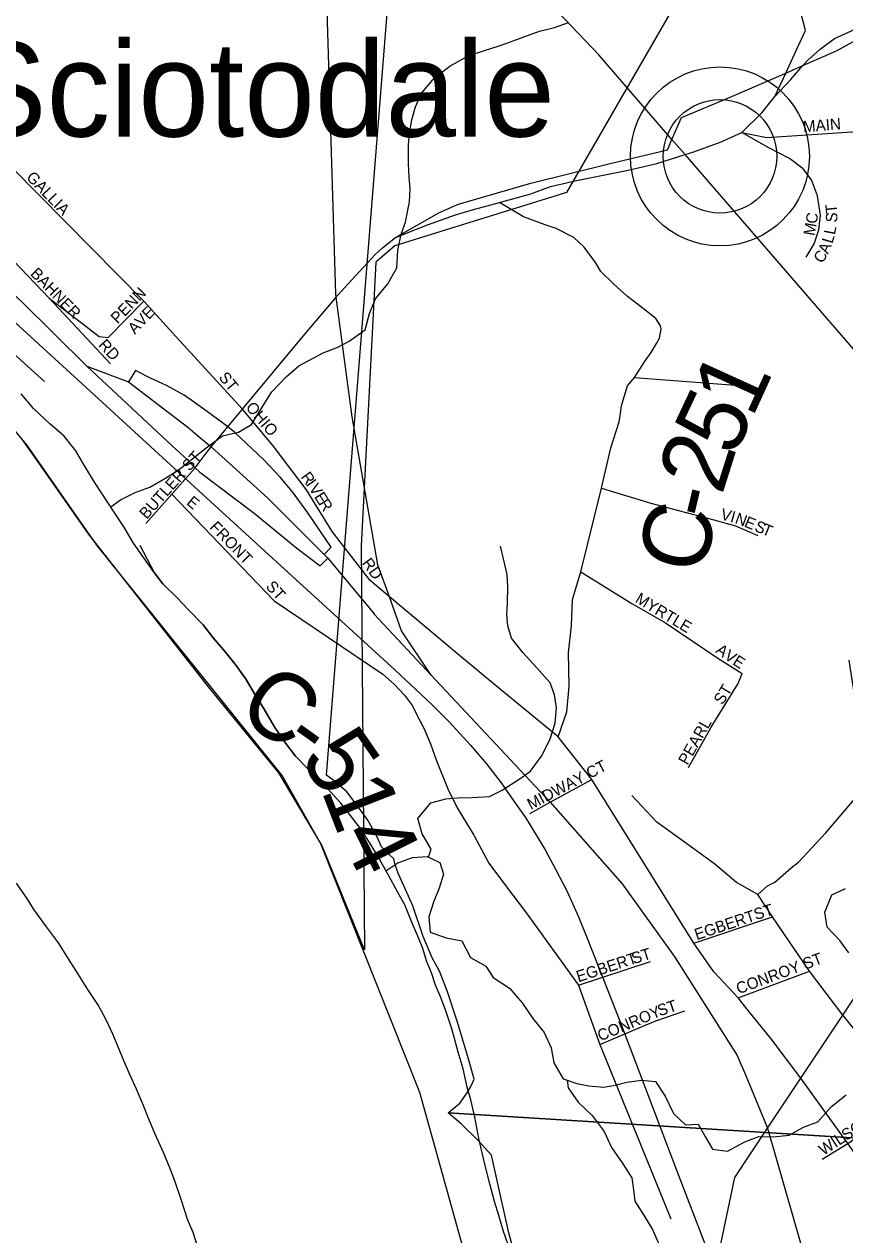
# Model space of a CAD drawing. Extents: x 1624196 to 2029251, y 146837 to 440034.
# Drawn here: x 1860244 to 1863847, y 270363 to 275678 of the extents above; entities that cross this region are included whole.
import ezdxf

# ---------------------------------------------------------------- set-up
doc = ezdxf.new("R2010")
doc.units = 0
for name, color, linetype in [('GM_P_State_Alignment', 7, 'Continuous'), ('GM_X_City_Street', 7, 'Continuous'), ('GM_X_City_Street_Text', 7, 'Continuous'), ('GM_X_Corporation', 7, 'Continuous'), ('GM_X_County', 7, 'Continuous'), ('GM_X_County_Road', 7, 'Continuous'), ('GM_X_County_Road_Text', 7, 'Continuous'), ('GM_X_County_Subdivision', 7, 'Continuous'), ('GM_X_County_Subdivision_Text', 7, 'Continuous'), ('GM_X_Interchange_Ramps', 7, 'Continuous'), ('GM_X_Major_River', 7, 'Continuous'), ('GM_X_Minor_River', 7, 'Continuous'), ('GM_X_Rail_Line', 7, 'Continuous'), ('GM_X_Section', 7, 'Continuous'), ('GM_X_State_Route', 7, 'Continuous'), ('GM_X_Township', 7, 'Continuous'), ('GM_X_Township_Road', 7, 'Continuous'), ('GM_X_Township_Subdivision', 7, 'Continuous'), ('GM_X_Township_Subdivision_Text', 7, 'Continuous'), ('GM_X_Unincorporated', 7, 'Continuous'), ('GM_X_Unincorporated_Location', 7, 'Continuous'), ('GM_X_Unincorporated_Text', 7, 'Continuous'), ('GM_X_US_Route', 7, 'Continuous')]:
    doc.layers.add(name, color=color, linetype=linetype)

msp = doc.modelspace()

# ---------------------------------------------------------------- linework, layer by layer
at = {"layer": 'GM_P_State_Alignment'}
for points in [[(1861874.5, 274742.2), (1862064.2, 274850.8), (1862146.9, 274886.5), (1862221.6, 274909.2), (1862468.2, 274980.7), (1862817.1, 275066.7), (1863068.6, 275126.7), (1863088.2, 275172.1), (1863130.1, 275268.7), (1863334.2, 275354.2), (1863587.6, 275464), (1863663, 275496.7), (1863811.4, 275560.9), (1863954.5, 275640.5), (1864133.3, 275718.1), (1864797.6, 276006.3), (1865481.6, 276292.6), (1866467.8, 276753.9), (1867040.5, 277072), (1867214.4, 277178.7)], [(1863898.1, 269471.8), (1863484.2, 269845.5), (1863333.4, 269996.3), (1863288.2, 270252.8), (1863363.6, 270614.7), (1863507.6, 270830.7), (1863654.2, 271050.8), (1863839, 271327.9), (1864027.2, 271610.2), (1864223.2, 272077.7), (1864298.6, 272605.6), (1864339.8, 273293.4), (1863898.8, 274237.3), (1863145.5, 275106.1), (1863088.2, 275172.1), (1862766.3, 275543.4), (1861540.1, 276831.7), (1861511.5, 276861.7)], [(1862030.5, 272820.3), (1861901, 273014.7), (1861847.1, 273164.9), (1861797.2, 273304.1), (1861684, 273955.2), (1861613.4, 274480.2), (1861611.7, 274493.1), (1861544.2, 276696.4)]]:
    msp.add_lwpolyline(points, dxfattribs=at)
at = {"layer": 'GM_X_City_Street'}
for points in [[(1858972.2, 275796.5), (1859106.1, 275737.2), (1859442, 275610.4), (1859638.6, 275546), (1859769.7, 275444), (1859938.7, 275284.6), (1860191.9, 275045.8), (1860768.4, 274462.1), (1860909.7, 274307.8)], [(1860622.5, 274186.5), (1860353.2, 274476.2), (1860165.4, 274671.1), (1859987.9, 274834.7), (1859753.1, 275043.4), (1859513, 275247.1), (1859480, 275374.1), (1859442, 275610.4)], [(1859368.1, 274978.1), (1860333.2, 274109.4)], [(1860353.2, 274476.2), (1860495.7, 274366.6)], [(1860495.7, 274366.6), (1860573.2, 274306.9), (1860611.6, 274303.3), (1860768.4, 274462.1)], [(1860909.7, 274307.8), (1861202, 273988.6)], [(1861762.3, 273236.1), (1861596.1, 273451.4), (1861483.6, 273634.7), (1861337.3, 273827.7), (1861202, 273988.6)], [(1860777.8, 273486.9), (1860892.1, 273615.1), (1860994.7, 273730.2)], [(1860892.1, 273615.1), (1861341.5, 273146)]]:
    msp.add_lwpolyline(points, dxfattribs=at)
at = {"layer": 'GM_X_Corporation'}
msp.add_lwpolyline([(1857933.2, 281887.5), (1862096.6, 281749.8), (1862080.9, 280892.8), (1862002.9, 278896.9), (1861887.1, 276567.8), (1863273.4, 276063.1), (1862625, 274940.1), (1862578.2, 274925.5), (1862426.8, 274878.5), (1862073.6, 274768.6), (1861871.7, 274705.9), (1861787.8, 274634), (1861723.6, 273388.7), (1861737.3, 271615), (1861550.4, 272074.5), (1861362.2, 272391.6), (1861052.9, 272768.8), (1860525.5, 273440.9), (1860307.4, 273752), (1860232.5, 273857.7)], dxfattribs=at)
at = {"layer": 'GM_X_County'}
msp.add_lwpolyline([(1862487.3, 269170.1), (1861981.2, 270988.1), (1861545.5, 272080.2), (1861376.3, 272379.2), (1860562.1, 273391.5), (1860255.6, 273831.7), (1860159.4, 273945.3)], dxfattribs=at)
at = {"layer": 'GM_X_County_Road'}
for points in [[(1862860.8, 273960.3), (1862866.8, 274002.7), (1862882.7, 274056.3), (1862893.6, 274090.1), (1862923.3, 274127.8), (1862967, 274195.3), (1862996.7, 274237.2), (1863020.9, 274277.1), (1863033.5, 274299.2), (1863040.8, 274339.2), (1863037.2, 274353.7), (1863016.6, 274386.5), (1862969.3, 274424.4), (1862893.6, 274482.2), (1862832.7, 274536.9), (1862775.9, 274591.9), (1862752.7, 274632.6), (1862703.3, 274699.4), (1862656.9, 274742.2), (1862579.9, 274781.4), (1862532, 274797.4), (1862435.8, 274832.9), (1862330.3, 274896.2)], [(1862587.8, 272549.3), (1862626.3, 272659.7), (1862636.5, 272770.1), (1862634, 272919.1), (1862646.8, 273037.2), (1862652, 273152.7), (1862687.9, 273273.4), (1862778.1, 273641.6), (1862819.1, 273818.1), (1862856.8, 273932.3), (1862860.8, 273960.3)], [(1863423.3, 271348.3), (1863378.3, 271404.3), (1863272.4, 271517.5), (1863184.5, 271643.2), (1862736.7, 272361.9), (1862587.8, 272549.3), (1862310.5, 272777.8), (1862146.2, 272913.9), (1861847.1, 273164.9), (1861762.3, 273236.1)], [(1861341.5, 273146), (1861819, 272824.7), (1861868.4, 272780.3), (1861913.7, 272733), (1861948, 272685.4), (1861966.8, 272649.2), (1861998.3, 272587.8), (1862028.2, 272519.5), (1862052.9, 272448.7), (1862103.2, 272321.7), (1862145.6, 272237.6), (1862217.6, 272118.5), (1862283.7, 271994.3), (1862361.5, 271890.9), (1862444.4, 271781.2), (1862678.1, 271459), (1862771.8, 271198.4), (1863082.7, 270433.9)], [(1865863.4, 265693.9), (1865885.2, 266051.4), (1865900.3, 266342.6), (1865929.5, 266955.7), (1865926.1, 266996.5), (1865898.2, 267331), (1865896.1, 267346.9), (1865864.8, 267587.2), (1865804.2, 267809), (1865652.5, 268167.6), (1865418.2, 268553.8), (1865101.1, 268983.1), (1864229.9, 270238.6), (1863859.8, 270764.2), (1863654.2, 271050.8), (1863523.3, 271223.8), (1863423.3, 271348.3)]]:
    msp.add_lwpolyline(points, dxfattribs=at)
at = {"layer": 'GM_X_County_Subdivision'}
msp.add_lwpolyline([(1863395.3, 275202.6), (1863504.3, 275180.4), (1863879.4, 275206.3), (1864236, 275232.2), (1864394.1, 275248.6)], dxfattribs=at)
at = {"layer": 'GM_X_Interchange_Ramps'}
for points in [[(1861137.4, 273910.4), (1861114.3, 273928.7), (1861027.1, 273993), (1860945.5, 274050), (1860868.3, 274091.4), (1860798.5, 274124.5), (1860731.8, 274158.3), (1860701.9, 274108.6)], [(1861560.1, 273349.8), (1861591, 273381.6), (1861489.8, 273533.6), (1861422, 273625.9), (1861367.1, 273689.7), (1861296.7, 273763.6), (1861166.8, 273887.1), (1861137.4, 273910.4)], [(1860994.7, 273730.2), (1861014.9, 273712.1), (1861253.9, 273531.9), (1861440.8, 273378.3), (1861542.6, 273299.8), (1861576.2, 273334.4)]]:
    msp.add_lwpolyline(points, dxfattribs=at)
at = {"layer": 'GM_X_Major_River'}
for points in [[(1860356.4, 273923.3), (1860284.3, 273991.2), (1860230.2, 274055.2)], [(1860723.4, 273399.4), (1860683.3, 273467.4), (1860639.2, 273535.4), (1860554.9, 273663.4), (1860510.8, 273735.4), (1860470.6, 273805.4), (1860418.5, 273869.4), (1860356.4, 273923.3)], [(1861575.7, 272322.6), (1861493.6, 272405), (1861435.6, 272464.2), (1861391.8, 272520.7), (1861344, 272591.2), (1861292.3, 272677.9), (1861254.5, 272738.4), (1861218.8, 272800.8), (1861175, 272863.3), (1861127.2, 272921.9), (1861073.4, 272984.5), (1861029.6, 273041), (1860961.8, 273109.6), (1860915.9, 273160.1), (1860852.1, 273220.7), (1860814.3, 273271.2), (1860723.4, 273399.4)], [(1860750.9, 273390.5), (1860814.3, 273271.2), (1860852.1, 273220.7), (1860915.9, 273160.1), (1860961.8, 273109.6), (1861029.6, 273041), (1861073.4, 272984.5), (1861127.2, 272921.9), (1861175, 272863.3), (1861218.8, 272800.8), (1861254.5, 272738.4), (1861292.3, 272677.9), (1861344, 272591.2), (1861391.8, 272520.7), (1861435.6, 272464.2), (1861493.6, 272405), (1861575.7, 272322.6)], [(1862367.6, 270324.2), (1862347.9, 270378.4), (1862328.2, 270448.6), (1862308.5, 270508.8), (1862288.9, 270587), (1862265.4, 270679.2), (1862239.9, 270785.5), (1862222.4, 270879.7), (1862204.8, 270955.9), (1862189.1, 271012), (1862171.5, 271092.2), (1862149.8, 271164.4), (1862122.3, 271262.6), (1862096.7, 271342.9), (1862073.1, 271405.1), (1862049.3, 271459.2), (1862031.6, 271513.4), (1862009.9, 271565.6), (1861994.1, 271619.7), (1861972.4, 271673.9), (1861946.7, 271732.1), (1861915.1, 271812.3), (1861883.4, 271868.6), (1861845.8, 271936.8), (1861796.2, 272025.2), (1861760.5, 272085.4), (1861720.8, 272147.7), (1861677.1, 272204), (1861633.4, 272258.2), (1861575.7, 272322.6)], [(1860207.8, 271907.3), (1860253.5, 271840.7), (1860285.4, 271790.3), (1860335.1, 271721.8), (1860392.9, 271645.1), (1860436.6, 271574.6), (1860470.4, 271522.1), (1860522.1, 271439.5), (1860571.9, 271364.9), (1860601.7, 271308.5), (1860631.5, 271246.1), (1860661.2, 271175.6), (1860681, 271125.3), (1860704.8, 271070.9), (1860734.5, 271004.5), (1860764.3, 270936), (1860786.1, 270879.6), (1860817.8, 270807.2), (1860853.5, 270726.6), (1860881.2, 270658.2), (1860905, 270597.8), (1860930.7, 270519.3), (1860960.4, 270428.8), (1860984.1, 270374.4), (1861007.9, 270302)]]:
    msp.add_lwpolyline(points, dxfattribs=at)
at = {"layer": 'GM_X_Minor_River'}
for points in [[(1861556.3, 274235.2), (1861620.5, 274261), (1861670.7, 274286.8), (1861741, 274336.6), (1861759.4, 274408.7), (1861785.7, 274472.7), (1861840, 274538.6), (1861880.4, 274608.6), (1861884.8, 274684.8), (1861899.1, 274756.9), (1861917.4, 274809), (1861935.8, 274899.1), (1861938, 274957.2), (1861934.3, 275007.4), (1861930.5, 275065.5), (1861930.9, 275147.7), (1861935.1, 275199.8), (1861945.4, 275257.9), (1861961.7, 275316), (1861988, 275376), (1862046.4, 275443.9), (1862112.7, 275493.8), (1862193, 275539.5), (1862265.2, 275563.2), (1862329.4, 275583), (1862379.6, 275600.8), (1862429.7, 275620.6), (1862506, 275648.3), (1862572.1, 275664), (1862634.3, 275685.8)], [(1860623.5, 273559.2), (1860667, 273589.5), (1860730.9, 273621.7), (1860794.8, 273645.9), (1860860.7, 273684.1), (1860918.6, 273718.3), (1860978.5, 273766.5), (1861042.3, 273818.8), (1861114.1, 273871), (1861184.1, 273887.2), (1861242, 273921.4), (1861283.8, 273989.6), (1861331.6, 274063.8), (1861393.4, 274130), (1861449.3, 274178.2), (1861556.3, 274235.2)], [(1862019.7, 272020.8), (1862031.2, 272055.9), (1861991.8, 272124.3), (1861972.3, 272190.5), (1862028.8, 272260.1), (1862094.9, 272277.6), (1862146.9, 272281.2), (1862210.8, 272282.7), (1862286.8, 272288.1), (1862343, 272315.7), (1862417.3, 272363.2), (1862467.6, 272398.8), (1862518.1, 272468.5), (1862552.6, 272540.3), (1862575.2, 272610.2), (1862581.7, 272676.2), (1862572.2, 272734.4), (1862552.6, 272786.6), (1862495.2, 272853.1), (1862433.7, 272919.7), (1862384.2, 272982.1), (1862366.7, 273036.3), (1862363.1, 273086.4), (1862365.5, 273136.5), (1862368, 273208.5), (1862364.5, 273262.6), (1862349, 273330.8), (1862335.5, 273387)], [(1861832.1, 271961.1), (1861884.8, 271997), (1861949, 272020.5), (1862013, 272024), (1862068.7, 271997.5), (1862084.3, 271947.3), (1862065.8, 271885.4), (1862041.4, 271823.5), (1862020.9, 271759.6), (1862026.3, 271691.5), (1862096.1, 271666.9), (1862165.9, 271654.4), (1862203.3, 271580), (1862271, 271543.4), (1862302.6, 271493.1), (1862374.2, 271446.5), (1862429.6, 271382), (1862477, 271313.5), (1862526.5, 271251.1), (1862558, 271184.8), (1862569.4, 271118.6), (1862610.8, 271048.2), (1862670.6, 271027.7), (1862722.5, 271017.3), (1862788.4, 271010.8), (1862838.5, 271020.4), (1862890.5, 271034), (1862954.5, 271041.5), (1863016.5, 271037), (1863057.9, 270972.6), (1863095.3, 270896.2), (1863146.9, 270845.8), (1863202.9, 270849.3), (1863234.4, 270795), (1863265.9, 270738.7), (1863331.8, 270730.2), (1863408.1, 270771.6), (1863470.2, 270795.2), (1863534.2, 270792.7), (1863602.2, 270800.1), (1863666.4, 270835.7), (1863728.6, 270859.2), (1863789, 270926.8), (1863853.4, 270978.3)], [(1863864.3, 271601), (1863824.8, 271655.3), (1863769.3, 271713.8), (1863759.8, 271780), (1863790.4, 271855.8), (1863850.5, 271883.4)], [(1862627.6, 271042.5), (1862632.5, 271008), (1862676, 270945.6), (1862737.5, 270887), (1862790.9, 270816.5), (1862822.3, 270746.2), (1862869.8, 270679.7), (1862911.2, 270613.3), (1862918.8, 270561.2), (1862924.4, 270511.1), (1862965.8, 270446.7), (1863003.3, 270386.4), (1863026.9, 270330.1), (1863050.4, 270269.9), (1863102.1, 270231.4), (1863168, 270232.9), (1863228.1, 270254.5), (1863294.3, 270280), (1863364.3, 270289.4), (1863434.1, 270266.8), (1863479.5, 270198.4)]]:
    msp.add_lwpolyline(points, dxfattribs=at)
at = {"layer": 'GM_X_Rail_Line'}
msp.add_lwpolyline([(1859631, 274890.8), (1860515.1, 274083.2), (1861010.8, 273630.2), (1861402.6, 273271.5), (1861871.7, 272843.5), (1862032.9, 272691.2), (1862109.4, 272615.4), (1862203.7, 272512.3), (1862273, 272430.9), (1862338.3, 272347), (1862391.5, 272272.1), (1862444.7, 272195.5), (1862481.8, 272135.1), (1862531.8, 272052.8), (1862576.9, 271969), (1862627.7, 271870.7), (1862677.7, 271758.7), (1862713.1, 271672.4), (1862790.5, 271476.6), (1862864.7, 271286.3), (1863118.5, 270621.4), (1863417.6, 269844.4)], dxfattribs=at)
at = {"layer": 'GM_X_Section'}
for points in [[(1866878.3, 270602.6), (1862104.9, 270898.9), (1862157.1, 270940.7), (1862189.2, 270986.6), (1862205.3, 271014.5), (1862219.4, 271046.5), (1862207.6, 271088.6), (1862193.7, 271140.6), (1862146.3, 271296.8), (1862100.8, 271434.9), (1862067, 271521.1), (1862035.2, 271579.2), (1861995.6, 271673.3), (1861950, 271807.5), (1861886.5, 271951.7), (1861872.6, 271987.8), (1861866.7, 272013.8), (1861844.8, 272033.9), (1861812.9, 272066), (1861793, 272110), (1861753.3, 272184.2), (1861709.5, 272242.4), (1861659.7, 272308.5), (1861611.8, 272350.7), (1861571.6, 272380.8), (1861882.7, 276297.8)], [(1862408.7, 270235.8), (1862371.1, 270371.9), (1862333.7, 270542.1), (1862296.3, 270712.2), (1862238.5, 270776.4), (1862162.8, 270850.7), (1862104.9, 270898.9), (1866878.3, 270602.6), (1866483.9, 265233.4)]]:
    msp.add_lwpolyline(points, dxfattribs=at)
at = {"layer": 'GM_X_State_Route'}
for points in [[(1861966.2, 274778.6), (1862015.2, 274798.1), (1862137.2, 274841.1), (1862216.7, 274865.4), (1862330.3, 274896.2), (1862468.2, 274933.6), (1862554.7, 274965.7), (1862676.7, 274994.3), (1862895.7, 275038.1), (1863021.5, 275066.7), (1863145.5, 275106.1), (1863183.5, 275118.2), (1863304.7, 275161.9), (1863395.3, 275202.6), (1863482.7, 275289.8), (1863539.6, 275360.6), (1863608.6, 275434.8), (1863663, 275496.7), (1863684.5, 275521), (1863739.7, 275569.4), (1863801.8, 275616), (1863905.3, 275662.5), (1864119.1, 275743.6)], [(1861601.2, 274465.7), (1861613.4, 274480.2), (1861618.3, 274485.9), (1861785.4, 274667.2), (1861816.7, 274696.9), (1861874.5, 274742.2)], [(1861874.5, 274742.2), (1861966.2, 274778.6)], [(1861208.3, 273996.2), (1861468.7, 274308.4), (1861601.2, 274465.7)], [(1860518.4, 274177.2), (1860894.7, 273825.8), (1860959.2, 273767.7), (1860984.1, 273741.4)], [(1861043.6, 273796.9), (1861065.1, 273822.9), (1861137.4, 273910.4), (1861202, 273988.6), (1861208.3, 273996.2)], [(1860984.1, 273741.4), (1860994.7, 273730.2), (1861041.9, 273794.8), (1861043.6, 273796.9)]]:
    msp.add_lwpolyline(points, dxfattribs=at)
at = {"layer": 'GM_X_Township'}
msp.add_lwpolyline([(1862487.3, 269170.1), (1861981.2, 270988.1), (1861545.5, 272080.2), (1861376.3, 272379.2), (1860562.1, 273391.5), (1860255.6, 273831.7), (1860159.4, 273945.3)], dxfattribs=at)
at = {"layer": 'GM_X_Township_Road'}
for points in [[(1863465, 271858), (1863507.5, 271895.7), (1863539.5, 271911.7), (1863611.6, 271973.7), (1863643.6, 271999.8), (1863763.7, 272127.9), (1863949.5, 272346.3), (1863866, 272886.6)], [(1866646.8, 267515.1), (1866671.6, 267698), (1866641.5, 267812.5), (1866563.2, 267938.9), (1865373.3, 269286.5), (1864540.1, 270457.6), (1864521.1, 270506.7), (1864158.5, 270971.3), (1864099.7, 271047.3), (1864034.4, 271119), (1863906.6, 271243.2), (1863846.9, 271317.6), (1863839, 271327.9), (1863692.4, 271520.9), (1863529.3, 271759.2), (1863465, 271858), (1863371, 271909.7), (1863276.9, 271991.2), (1863179.8, 272060.2), (1863021.5, 272174.7), (1862912.6, 272292.7)]]:
    msp.add_lwpolyline(points, dxfattribs=at)
at = {"layer": 'GM_X_Township_Subdivision'}
for points in [[(1863539.6, 275360.6), (1863587.6, 275464), (1863641.4, 275579.7), (1863674.1, 275650.4), (1863653.5, 275729.8), (1863650, 275788.5), (1863620.7, 275892), (1863586.2, 276009.3), (1863553.4, 276130.1), (1863537.9, 276190.5), (1863556.8, 276209.5), (1863587.9, 276218.1), (1863701.8, 276219.8), (1863736.2, 276211.2), (1863784.5, 276199.1), (1863829.4, 276188.8), (1863858.7, 276154.3), (1863938, 276031.8), (1864119.1, 275743.6)], [(1863678, 274655.5), (1863713.1, 274714.6), (1863733.4, 274775.6), (1863740.8, 274840.3), (1863727.9, 274925.3), (1863700.2, 274995.5), (1863665, 275043.6), (1863604.1, 275088), (1863513.5, 275136), (1863395.3, 275202.6)], [(1862923.3, 274127.8), (1863403.6, 274090.1)], [(1862778.1, 273641.6), (1862995.4, 273575.3), (1863271.5, 273501.6), (1863367.3, 273475.8), (1863464.9, 273433.5)], [(1862687.9, 273273.4), (1862911.2, 273134.8), (1863060.1, 273050), (1863290, 272895.6), (1863396.8, 272827.4)], [(1863161.4, 272415.3), (1863260.5, 272591.7), (1863378.4, 272783.2), (1863396.8, 272827.4)], [(1862464.7, 272213.6), (1862553.5, 272262), (1862736.7, 272361.9)], [(1863184.5, 271643.2), (1863529.3, 271759.2)], [(1862678.1, 271459), (1862994.6, 271563.5)], [(1863378.3, 271404.3), (1863692.4, 271520.9)], [(1862956.8, 271277.3), (1863017.2, 271303), (1863145.3, 271347.1)], [(1862771.8, 271198.4), (1862956.8, 271277.3)], [(1863748.2, 270694.6), (1863859.8, 270764.2), (1863921.2, 270806.7)]]:
    msp.add_lwpolyline(points, dxfattribs=at)
at = {"layer": 'GM_X_Unincorporated'}
for radius in [392.8, 249]:
    msp.add_circle((1863299, 275098.1), radius, dxfattribs=at)
at = {"layer": 'GM_X_Unincorporated_Location'}
msp.add_line((1863299, 275098.1), (1863299, 275098.1), dxfattribs=at)
at = {"layer": 'GM_X_US_Route'}
for points in [[(1856448, 276311.8), (1856623.1, 276283.9), (1856705.2, 276269.9), (1856836.3, 276242.6), (1856967.1, 276215.4), (1857251.5, 276165.4), (1857686.4, 276057.2), (1858097.6, 275952.9), (1858346.4, 275873.8), (1858501.3, 275814.4), (1858778.9, 275668.1), (1858893.8, 275595.1), (1859102.5, 275452.4), (1859372.9, 275239.2), (1859611.8, 275025), (1859838.3, 274820.7), (1860231.5, 274460.5), (1860518.4, 274177.2)], [(1860518.4, 274177.2), (1860701.9, 274108.6), (1860961.7, 273908.9), (1861003.8, 273873.9)], [(1861003.8, 273873.9), (1861065.1, 273822.9), (1861313.5, 273597.9), (1861560.1, 273349.8), (1861576.2, 273334.4), (1861779.9, 273088.9), (1861780.5, 273088.2)], [(1861780.5, 273088.2), (1862030.5, 272820.3), (1862553.5, 272262), (1862870.1, 271904.8), (1863101.3, 271581.7), (1863374.8, 271150), (1863416, 271054.9), (1863507.6, 270830.7), (1863898.1, 269471.8), (1864103.9, 268821)]]:
    msp.add_lwpolyline(points, dxfattribs=at)

# ---------------------------------------------------------------- texts
at = {"layer": 'GM_X_City_Street_Text'}
for s, rotation, p in [('GALLIA', 314.2141, (1860249.5, 275002.6)), ('BAHNER', 314.2944, (1860267.2, 274579.9)), ('PENN', 46.1249, (1860654, 274360.1)), ('AVE', 46.3964, (1860729.5, 274314)), ('RD', 312.8717, (1860566.3, 274267.5)), ('ST', 309.8029, (1861094.8, 274126.4)), ('OHIO', 310.4242, (1861213.5, 273994.5)), ('BUTLER ST', 48.2412, (1860781.3, 273501.9)), ('R', 305.9202, (1861456, 273690.4)), ('I', 304.9025, (1861479.1, 273658.5)), ('V', 303.0353, (1861491.4, 273640.8)), ('E', 302.4775, (1861515.3, 273604)), ('E', 320.2016, (1860952.8, 273573.2)), ('R', 302.4777, (1861534.2, 273574.3)), ('FRONT', 314.2738, (1861054.7, 273467)), ('RD', 306.2589, (1861724.3, 273312)), ('ST', 312.5067, (1861301.3, 273207.2))]:
    msp.add_text(s, height=50, rotation=rotation, dxfattribs=at).set_placement(p)
at = {"layer": 'GM_X_County_Road_Text'}
for s, rotation, p in [('1', 65.5508, (1863439.8, 273944)), ('5', 64.7534, (1863359, 273772.8)), ('2', 72.4439, (1863307.2, 273606.5)), ('-', 76.6169, (1863280.2, 273492.2)), ('C', 76.7689, (1863223.8, 273252.5)), ('C', 324.9703, (1861167, 272646.2)), ('-', 324.529, (1861368.3, 272505.2)), ('5', 304.7019, (1861449.5, 272453.1)), ('1', 291.1578, (1861545.9, 272317.7)), ('4', 296.5222, (1861625, 272117.3))]:
    msp.add_text(s, height=300, rotation=rotation, dxfattribs=at).set_placement(p)
at = {"layer": 'GM_X_County_Subdivision_Text'}
msp.add_text('MAIN', height=50, rotation=4.6326, dxfattribs=at).set_placement((1863665.2, 275203.4))
at = {"layer": 'GM_X_Township_Subdivision_Text'}
for s, rotation, p in [('C', 80.1012, (1863723.3, 274799.2)), ('T', 95.758, (1863814.8, 274850)), ('S', 87.0375, (1863813.2, 274806.6)), ('M', 79.819, (1863713.9, 274746.9)), ('L', 79.3913, (1863803.8, 274751.7)), ('L', 73.8483, (1863792.7, 274712.7)), ('C', 57.974, (1863748.3, 274625)), ('A', 66.7566, (1863773.1, 274666)), ('V', 345.7782, (1863298.6, 273504.8)), ('I', 344.5531, (1863341, 273494)), ('N', 339.9683, (1863361.2, 273488.5)), ('E', 337.7268, (1863402, 273473.6)), ('S', 337.6145, (1863446.8, 273455.2)), ('T', 337.6313, (1863479.4, 273441.8)), ('MYRTLE', 329.0334, (1862922.7, 273142.9)), ('A', 323.8995, (1863276.3, 272921.8)), ('V', 326.6641, (1863314, 272894.4)), ('E', 326.9844, (1863351, 272870)), ('ST', 58.3953, (1863310.4, 272686.6)), ('PEARL', 60.573, (1863156.2, 272422.3)), ('MIDWAY CT', 27.8235, (1862468.7, 272227.7)), ('ST', 17.3548, (1863456.4, 271744.6)), ('EGBERT', 18.4356, (1863196.6, 271656.5)), ('EGBERT', 18.1046, (1862677.4, 271471.8)), ('ST', 17.3587, (1862919.6, 271551)), ('CONROY ST', 20.2984, (1863381.1, 271418.9)), ('ST', 18.4328, (1863033.8, 271322.2)), ('CONROY', 22.6943, (1862773.5, 271211.9)), ('WILSON', 33.1099, (1863753.3, 270709.5))]:
    msp.add_text(s, height=50, rotation=rotation, dxfattribs=at).set_placement(p)
at = {"layer": 'GM_X_Unincorporated_Text'}
msp.add_text('Sciotodale', height=417, rotation=0, dxfattribs=at).set_placement((1859970, 275185))

doc.saveas('drawing.dxf')
